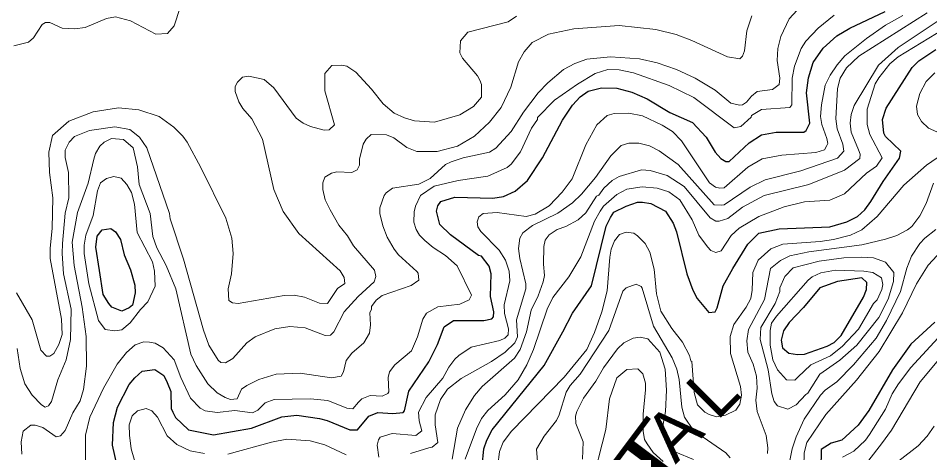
# Model space of a CAD drawing. Extents: x 423 to 448.8, y 7456.3 to 7484.
# Drawn here: x 426.187 to 428.418, y 7462.195 to 7463.258 of the extents above; entities that cross this region are included whole.
import ezdxf
from ezdxf.enums import TextEntityAlignment as Align

# ---------------------------------------------------------------- set-up
doc = ezdxf.new("R2010")
doc.units = 0
doc.header["$LTSCALE"] = 0.032
doc.layers.add('1', color=7, linetype='Continuous', lineweight=25)
doc.layers.add('2', color=7, linetype='Continuous', lineweight=13)
doc.layers.add('61', color=7, linetype='Continuous')

msp = doc.modelspace()

# ---------------------------------------------------------------- linework, layer by layer
at = {"layer": '1'}
for points in [[(427.9061, 7462.9145), (427.9185, 7462.9075), (427.927, 7462.9075), (427.9757, 7462.9532), (428.0058, 7462.9725), (428.0415, 7462.9795), (428.1095, 7462.9795), (428.1149, 7462.9833), (428.1242, 7463.0011), (428.1157, 7463.0754), (428.1211, 7463.1125), (428.1327, 7463.1496), (428.1567, 7463.1844), (428.19, 7463.2146), (428.2217, 7463.2332), (428.3083, 7463.2741)], [(427.3221, 7462.1627), (427.3268, 7462.2045), (427.3337, 7462.2261), (427.3469, 7462.2516), (427.4737, 7462.4087), (427.5201, 7462.4907), (427.5433, 7462.5363), (427.5898, 7462.6036), (427.6261, 7462.749), (427.6362, 7462.7706), (427.6446, 7462.7838), (427.6748, 7462.7985), (427.7027, 7462.8078), (427.7151, 7462.8078), (427.7352, 7462.8046), (427.7707, 7462.7861), (427.7901, 7462.7567), (427.7978, 7462.7351), (427.8233, 7462.633), (427.838, 7462.5928), (427.8481, 7462.5726), (427.8774, 7462.5378), (427.8922, 7462.5401), (427.8976, 7462.5494), (427.9123, 7462.6036), (427.9355, 7462.6454), (427.9726, 7462.7056), (427.9997, 7462.7319), (428.0492, 7462.7428), (428.173, 7462.7474), (428.2147, 7462.7598), (428.241, 7462.7729), (428.2588, 7462.7892), (428.2735, 7462.8093), (428.3037, 7462.8588), (428.3439, 7462.9153), (428.3469, 7462.933), (428.309, 7462.9686), (428.3052, 7462.9764), (428.3021, 7463.0104), (428.3106, 7463.0383), (428.3748, 7463.1373), (428.3911, 7463.1535), (428.4328, 7463.1814)], [(426.4512, 7462.0653), (426.418, 7462.2138), (426.4203, 7462.2694), (426.4296, 7462.3066), (426.4589, 7462.3623), (426.4721, 7462.3785), (426.4907, 7462.3947), (426.5216, 7462.3986), (426.5433, 7462.3839), (426.5518, 7462.3669), (426.5602, 7462.3452), (426.561, 7462.3034), (426.565, 7462.2942), (426.5719, 7462.281), (426.6036, 7462.2516), (426.6647, 7462.2392), (426.7575, 7462.2555), (426.8318, 7462.2834), (426.8689, 7462.2872), (426.9246, 7462.2787), (426.9432, 7462.2741), (426.9988, 7462.2516), (427.0174, 7462.2516), (427.0452, 7462.2849), (427.0669, 7462.2934), (427.104, 7462.2911), (427.1288, 7462.2934), (427.1326, 7462.298), (427.1427, 7462.346), (427.1922, 7462.4179), (427.213, 7462.4597), (427.2293, 7462.503), (427.2525, 7462.5185), (427.3268, 7462.5185), (427.3461, 7462.5223), (427.35, 7462.5277), (427.3508, 7462.5402), (427.343, 7462.5773), (427.3446, 7462.633), (427.3392, 7462.6515), (427.3206, 7462.6762), (427.3136, 7462.6778), (427.2448, 7462.7281), (427.2185, 7462.7536), (427.2107, 7462.7861), (427.2138, 7462.7992), (427.2216, 7462.8093), (427.2556, 7462.8201), (427.3484, 7462.8178), (427.3747, 7462.8217), (427.4033, 7462.8348), (427.4335, 7462.8611), (427.4698, 7462.9161), (427.5186, 7463.0089), (427.5433, 7463.0452), (427.5619, 7463.0653), (427.582, 7463.0792), (427.6145, 7463.0877), (427.6516, 7463.087), (427.6888, 7463.0769), (427.7259, 7463.0607), (427.7816, 7463.0274), (427.8373, 7463.0027), (427.8705, 7462.9671), (427.8929, 7462.93), (427.9061, 7462.9145)], [(428.4297, 7462.5146), (428.3717, 7462.4605), (428.3268, 7462.3978), (428.2688, 7462.2988), (428.2426, 7462.2625), (428.2023, 7462.2261), (428.176, 7462.2184), (428.1521, 7462.2029), (428.1513, 7462.155)]]:
    msp.add_lwpolyline(points, dxfattribs=at)
for points in [[(426.3862, 7462.6407), (426.377, 7462.6979), (426.3801, 7462.725), (426.3924, 7462.7405), (426.4133, 7462.7435), (426.4249, 7462.7358), (426.4373, 7462.7165), (426.4466, 7462.6794), (426.462, 7462.6423), (426.4721, 7462.6051), (426.4729, 7462.5866), (426.4667, 7462.5564), (426.4589, 7462.5494), (426.4404, 7462.5417), (426.4164, 7462.551), (426.4087, 7462.5603), (426.3947, 7462.5819)], [(428.2012, 7462.4821), (428.2557, 7462.5757), (428.2627, 7462.5943), (428.2634, 7462.6113), (428.2518, 7462.6229), (428.1915, 7462.6136), (428.1489, 7462.5989), (428.1087, 7462.5502), (428.0739, 7462.5138), (428.06, 7462.493), (428.0538, 7462.4705), (428.0577, 7462.452), (428.0731, 7462.4388), (428.0941, 7462.4357), (428.1111, 7462.4365), (428.1668, 7462.4558), (428.1837, 7462.4651)]]:
    msp.add_lwpolyline(points, close=True, dxfattribs=at)
at = {"layer": '2'}
for points in [[(426.5974, 7463.3275), (426.5688, 7463.2394), (426.5525, 7463.2208), (426.5239, 7463.2192), (426.4621, 7463.2517), (426.4249, 7463.261), (426.4033, 7463.2571), (426.3507, 7463.2355), (426.3259, 7463.2316), (426.2942, 7463.2339), (426.2641, 7463.2471), (426.254, 7463.2471), (426.2455, 7463.2424), (426.2246, 7463.21), (426.2122, 7463.1991), (426.1759, 7463.1906)], [(426.773, 7462.2996), (426.7915, 7462.3174), (426.8132, 7462.3251), (426.9014, 7462.3267), (426.9447, 7462.3228), (426.9911, 7462.3042), (427.0058, 7462.3027), (427.0197, 7462.3189), (427.0282, 7462.3274), (427.0483, 7462.3352), (427.0777, 7462.3336), (427.0916, 7462.3398), (427.0939, 7462.3445), (427.0924, 7462.3793), (427.0955, 7462.3932), (427.1087, 7462.4102), (427.1497, 7462.4443), (427.1644, 7462.4783), (427.1775, 7462.5216), (427.186, 7462.5363), (427.2139, 7462.5517), (427.268, 7462.5587), (427.2904, 7462.5688), (427.2966, 7462.5804), (427.261, 7462.6523), (427.2324, 7462.6778), (427.2022, 7462.6971), (427.1821, 7462.7142), (427.169, 7462.7273), (427.1605, 7462.7413), (427.1551, 7462.759), (427.1558, 7462.7846), (427.1589, 7462.7985), (427.1713, 7462.824), (427.2046, 7462.8472), (427.2634, 7462.8611), (427.3361, 7462.8719), (427.3832, 7462.8928), (427.3933, 7462.9006), (427.4165, 7462.9315), (427.4428, 7462.9888), (427.4575, 7463.0104), (427.4575, 7463.0151), (427.4992, 7463.0576), (427.5557, 7463.097), (427.599, 7463.1225), (427.63, 7463.1326), (427.6578, 7463.1318), (427.6926, 7463.1241), (427.78, 7463.0932), (427.8404, 7463.0638), (427.9394, 7462.9895), (427.9556, 7462.9934), (427.9803, 7463.0158), (427.9811, 7463.0197), (428.0058, 7463.0344), (428.0754, 7463.0398), (428.0801, 7463.046), (428.0809, 7463.111), (428.0863, 7463.1404), (428.1033, 7463.1837), (428.1141, 7463.2014), (428.1443, 7463.2339), (428.1838, 7463.2656)], [(428.0933, 7463.278), (428.0739, 7463.2563), (428.0531, 7463.2131), (428.0461, 7463.1837), (428.0446, 7463.1543), (428.0507, 7463.111), (428.0492, 7463.0955), (428.0329, 7463.0839), (427.9951, 7463.0785), (427.9811, 7463.0676), (427.9695, 7463.0522), (427.9594, 7463.046), (427.9517, 7463.0452), (427.9308, 7463.0498), (427.8929, 7463.0823), (427.8435, 7463.111), (427.7978, 7463.1326), (427.7506, 7463.1488), (427.7073, 7463.1589), (427.6362, 7463.1636), (427.5789, 7463.1574), (427.5495, 7463.1473), (427.5217, 7463.1326), (427.483, 7463.1001), (427.459, 7463.0754), (427.4234, 7463.0282), (427.3933, 7462.981), (427.3561, 7462.94), (427.3399, 7462.93), (427.2757, 7462.9168), (427.2463, 7462.9068), (427.2324, 7462.8998), (427.1953, 7462.8658), (427.1675, 7462.8518), (427.1032, 7462.8426), (427.0878, 7462.8309), (427.0823, 7462.824), (427.0723, 7462.7939), (427.0723, 7462.7799), (427.0793, 7462.7505), (427.0901, 7462.7227), (427.1071, 7462.6933), (427.1179, 7462.6794), (427.1628, 7462.6384), (427.1659, 7462.6345), (427.1674, 7462.6175), (427.1489, 7462.6043), (427.0777, 7462.5796), (427.063, 7462.568), (427.0514, 7462.5525)], [(427.1466, 7462.1936), (427.1922, 7462.2075), (427.1999, 7462.2091), (427.2139, 7462.2199), (427.2077, 7462.2633), (427.2077, 7462.288), (427.22, 7462.3251), (427.2378, 7462.3506), (427.2711, 7462.3769), (427.3454, 7462.4187), (427.3786, 7462.4411), (427.4026, 7462.4643), (427.4088, 7462.4783), (427.4064, 7462.5201), (427.4296, 7462.5958), (427.4296, 7462.6082), (427.4142, 7462.6701), (427.4111, 7462.6949), (427.4142, 7462.7196), (427.4219, 7462.7327), (427.4459, 7462.7513), (427.5078, 7462.7814), (427.5434, 7462.8062), (427.5658, 7462.8278), (427.5998, 7462.8681), (427.6369, 7462.9214), (427.6624, 7462.947), (427.681, 7462.9524), (427.7058, 7462.9524), (427.7321, 7462.9454), (427.7553, 7462.9338), (427.8017, 7462.9005), (427.8898, 7462.8016), (427.9069, 7462.8008), (427.9146, 7462.8016), (427.978, 7462.8449), (428.0152, 7462.8627), (428.1018, 7462.8843), (428.1915, 7462.9153), (428.207, 7462.933), (428.2046, 7462.9501), (428.1907, 7462.9872), (428.1876, 7463.012), (428.1915, 7463.0862), (428.1984, 7463.111), (428.2139, 7463.1365), (428.2441, 7463.1651), (428.4112, 7463.2711)], [(428.3516, 7463.2649), (428.3091, 7463.2409), (428.2627, 7463.2084), (428.2101, 7463.1659), (428.1907, 7463.1435), (428.1737, 7463.1187), (428.1621, 7463.094), (428.1528, 7463.046), (428.1505, 7463.0174), (428.1536, 7462.998), (428.166, 7462.964), (428.1683, 7462.9516), (428.166, 7462.947), (428.1598, 7462.9361), (428.1389, 7462.9292), (428.0554, 7462.923), (428.0074, 7462.9137), (427.9726, 7462.8936), (427.9146, 7462.8434), (427.9038, 7462.8426), (427.893, 7462.8449), (427.8783, 7462.8557), (427.8102, 7462.9578), (427.7878, 7462.981), (427.763, 7462.9965), (427.7151, 7463.0189), (427.681, 7463.0259), (427.6455, 7463.0251), (427.6284, 7463.0197), (427.6029, 7462.9972), (427.5758, 7462.9485), (427.5426, 7462.865), (427.5178, 7462.8325), (427.4861, 7462.7992), (427.4521, 7462.7783), (427.4304, 7462.7729), (427.3593, 7462.783), (427.3252, 7462.7799), (427.3144, 7462.7722), (427.3105, 7462.7598), (427.3121, 7462.7474), (427.319, 7462.7366), (427.3639, 7462.691)], [(427.9826, 7463.2641), (427.9703, 7463.227), (427.9641, 7463.1782), (427.9595, 7463.1651), (427.9525, 7463.1589), (427.9224, 7463.1635), (427.8357, 7463.2037), (427.7971, 7463.2177), (427.7475, 7463.2301), (427.6578, 7463.2401), (427.5465, 7463.2316), (427.4846, 7463.2185), (427.4451, 7463.1984), (427.425, 7463.1759), (427.4111, 7463.1512), (427.3925, 7463.0893), (427.3685, 7463.0398), (427.3399, 7463.0034), (427.3036, 7462.9694), (427.2618, 7462.9446), (427.2123, 7462.9323), (427.1628, 7462.9323), (427.1381, 7462.9416), (427.1063, 7462.9655), (427.0886, 7462.9725), (427.0506, 7462.9733), (427.0383, 7462.9625), (427.0313, 7462.9501), (427.022, 7462.913), (427.022, 7462.8983), (427.0166, 7462.8874), (427.0035, 7462.8805), (426.9664, 7462.882), (426.954, 7462.8789), (426.937, 7462.8689), (426.9323, 7462.8557), (426.9323, 7462.8387), (426.9385, 7462.814), (426.9501, 7462.7892), (426.9717, 7462.7521), (426.9926, 7462.7258), (427.0073, 7462.701), (427.0592, 7462.6415), (427.0623, 7462.626), (427.0584, 7462.6129), (427.0189, 7462.5772), (426.9849, 7462.5402), (426.9594, 7462.4906), (426.9509, 7462.4829), (426.9385, 7462.4821), (426.889, 7462.5007), (426.8519, 7462.5038), (426.8148, 7462.4984), (426.7668, 7462.479), (426.7467, 7462.4644), (426.7119, 7462.4257), (426.6941, 7462.4148), (426.6825, 7462.4156), (426.6763, 7462.4218), (426.6538, 7462.4582), (426.6407, 7462.4953), (426.5912, 7462.6686), (426.5587, 7462.7676), (426.5572, 7462.7799), (426.5015, 7462.9408), (426.4837, 7462.9671), (426.4605, 7462.9856), (426.4234, 7462.9926), (426.3615, 7462.9833), (426.3244, 7462.9686), (426.312, 7462.9547), (426.3019, 7462.9354), (426.3019, 7462.9176), (426.3097, 7462.8805), (426.3105, 7462.8186), (426.3019, 7462.7815), (426.2957, 7462.7072), (426.2942, 7462.6825), (426.298, 7462.633), (426.3166, 7462.5463)], [(426.7111, 7462.5618), (426.725, 7462.5602), (426.838, 7462.5796), (426.8627, 7462.5804), (426.8875, 7462.5757), (426.9246, 7462.561), (426.9439, 7462.5602), (426.9687, 7462.5966), (426.9865, 7462.609), (426.9849, 7462.6237), (426.9749, 7462.6399), (426.8735, 7462.7312), (426.8356, 7462.7853), (426.8124, 7462.8387), (426.7846, 7462.9625), (426.7591, 7463.012), (426.7366, 7463.0375), (426.7265, 7463.0537), (426.718, 7463.0785), (426.718, 7463.0909), (426.7235, 7463.1016), (426.7359, 7463.1141), (426.7513, 7463.1164), (426.7885, 7463.1079), (426.8124, 7463.0877), (426.8673, 7463.0135), (426.8844, 7463.0011), (426.9021, 7462.9934), (426.9354, 7462.9841), (426.9478, 7462.9849), (426.9609, 7462.9972), (426.9377, 7463.08), (426.937, 7463.1225), (426.9547, 7463.1419), (426.9787, 7463.1427), (426.9911, 7463.1403), (427.0135, 7463.1256), (427.0514, 7463.0847), (427.08, 7463.0483), (427.1071, 7463.0259), (427.1319, 7463.0143), (427.1566, 7463.0073), (427.2061, 7463.0034), (427.268, 7463.022), (427.3012, 7463.0421), (427.3206, 7463.0645), (427.3206, 7463.0955), (427.3167, 7463.1063), (427.3113, 7463.1171), (427.2742, 7463.1605), (427.268, 7463.1729), (427.2695, 7463.203), (427.2873, 7463.2239), (427.3856, 7463.2494), (427.4064, 7463.2633)], [(428.4406, 7463.2532), (428.34, 7463.186), (428.2921, 7463.1427), (428.2325, 7463.0445), (428.2255, 7463.0228), (428.2232, 7463.0011), (428.2255, 7462.9795), (428.2433, 7462.9362), (428.2472, 7462.9253), (428.2464, 7462.9145), (428.2093, 7462.8859), (428.1219, 7462.8511), (428.0121, 7462.824), (427.9595, 7462.7954), (427.9239, 7462.7683), (427.9022, 7462.7613), (427.8945, 7462.7613), (427.8806, 7462.7698), (427.8164, 7462.8464), (427.7753, 7462.8735), (427.7336, 7462.8851), (427.712, 7462.8874), (427.6578, 7462.8712), (427.6408, 7462.8611), (427.6199, 7462.8426), (427.6075, 7462.8248), (427.6021, 7462.8225), (427.5758, 7462.7822), (427.5572, 7462.7652), (427.5271, 7462.7482), (427.5062, 7462.7413), (427.4861, 7462.7281), (427.4768, 7462.7149), (427.4729, 7462.6995), (427.4722, 7462.6562), (427.4745, 7462.6283), (427.4714, 7462.6129), (427.4598, 7462.5788), (427.442, 7462.544)], [(427.8945, 7462.6848), (427.9069, 7462.6894), (427.9316, 7462.7265), (427.9509, 7462.7443), (427.9997, 7462.7729), (428.0616, 7462.7969), (428.1111, 7462.8085), (428.173, 7462.8132), (428.2093, 7462.8286), (428.2626, 7462.8789), (428.2874, 7462.8959), (428.3013, 7462.9168), (428.2711, 7462.9733), (428.2642, 7462.998), (428.2642, 7463.0352), (428.2843, 7463.0971), (428.2928, 7463.1125), (428.3199, 7463.1465), (428.34, 7463.1635), (428.4529, 7463.2316)], [(428.4499, 7462.9733), (428.415, 7462.9887), (428.3973, 7463.005), (428.388, 7463.0228), (428.3849, 7463.0429), (428.3934, 7463.0738), (428.4088, 7463.1032), (428.4297, 7463.1241)], [(426.1828, 7462.5866), (426.2215, 7462.5201), (426.2424, 7462.4458), (426.2563, 7462.4311), (426.2641, 7462.4311), (426.2741, 7462.4381), (426.2865, 7462.4597), (426.2942, 7462.4845), (426.2926, 7462.5216), (426.2656, 7462.6701), (426.2648, 7462.6949), (426.2702, 7462.7444), (426.2718, 7462.8186), (426.2632, 7462.8805), (426.2617, 7462.93), (426.271, 7462.971), (426.3105, 7463.0065), (426.3708, 7463.0289), (426.4327, 7463.039), (426.4822, 7463.0336), (426.5317, 7463.0174), (426.568, 7462.9918), (426.5897, 7462.9694), (426.6005, 7462.9547), (426.6338, 7462.8929), (426.6948, 7462.7691), (426.7096, 7462.7196), (426.7127, 7462.6825), (426.7088, 7462.633), (426.701, 7462.5958), (426.7026, 7462.5672), (426.7111, 7462.5618)], [(427.0514, 7462.5525), (427.0514, 7462.5463), (427.0475, 7462.5371), (427.0491, 7462.5077), (427.0468, 7462.4875), (427.0328, 7462.4644), (427.0035, 7462.4388), (426.9895, 7462.421), (426.9834, 7462.3932), (426.9771, 7462.3823), (426.9539, 7462.3785), (426.8766, 7462.3901), (426.8179, 7462.387), (426.7761, 7462.3746), (426.7467, 7462.3599), (426.7335, 7462.3506), (426.7227, 7462.3274), (426.7065, 7462.3251), (426.6933, 7462.3305), (426.674, 7462.3421), (426.6507, 7462.3638), (426.6222, 7462.4087), (426.6098, 7462.4365), (426.5726, 7462.5958), (426.5494, 7462.6531), (426.5262, 7462.6964), (426.5162, 7462.7242), (426.51, 7462.7799), (426.4829, 7462.8511), (426.4791, 7462.8944), (426.4682, 7462.9408), (426.445, 7462.9609), (426.4156, 7462.964), (426.3971, 7462.9547), (426.387, 7462.9447), (426.3762, 7462.9269), (426.3723, 7462.913), (426.3584, 7462.8542), (426.3321, 7462.783), (426.3189, 7462.7103), (426.3236, 7462.6531), (426.3437, 7462.551), (426.353, 7462.4798), (426.3538, 7462.4071), (426.3468, 7462.3499), (426.3383, 7462.322), (426.3205, 7462.2927), (426.3019, 7462.2493), (426.2903, 7462.2362), (426.2795, 7462.2339), (426.247, 7462.257), (426.2285, 7462.2625), (426.2176, 7462.2625), (426.199, 7462.2478), (426.1944, 7462.2215), (426.1959, 7462.1921)], [(427.3608, 7462.1642), (427.3647, 7462.1983), (427.3739, 7462.2207), (427.3941, 7462.2478), (427.5232, 7462.38), (427.5789, 7462.4473), (427.5975, 7462.4891), (427.6153, 7462.5402), (427.6284, 7462.5912), (427.6346, 7462.6732), (427.6377, 7462.6933), (427.6462, 7462.7134), (427.6586, 7462.7289), (427.6748, 7462.7343), (427.6934, 7462.7319), (427.7026, 7462.7257), (427.7212, 7462.7072), (427.7328, 7462.6856), (427.7429, 7462.6438), (427.7491, 7462.5835), (427.7599, 7462.5417), (427.7862, 7462.4991), (427.8125, 7462.4659), (427.8295, 7462.4334), (427.8326, 7462.4202), (427.8357, 7462.4187), (427.8411, 7462.3422), (427.8496, 7462.3127), (427.8674, 7462.2942), (427.8775, 7462.2888), (427.8961, 7462.2834), (427.9177, 7462.2872), (427.9432, 7462.2996), (427.9532, 7462.3143), (427.9571, 7462.336), (427.9548, 7462.3576), (427.93, 7462.4381), (427.9293, 7462.4798), (427.9386, 7462.5092), (427.9687, 7462.551), (427.9795, 7462.5726), (427.9834, 7462.5928), (427.985, 7462.6361), (427.9981, 7462.6662), (428.0291, 7462.694), (428.0585, 7462.7049), (428.1497, 7462.7118), (428.1822, 7462.7165), (428.224, 7462.7273), (428.2511, 7462.7405), (428.289, 7462.773), (428.3539, 7462.8495), (428.4096, 7462.8982), (428.4359, 7462.9168)], [(427.2804, 7462.1797), (427.3082, 7462.254), (427.3206, 7462.2787), (427.3361, 7462.2981), (427.3786, 7462.3367), (427.4103, 7462.3731), (427.4319, 7462.4102), (427.4482, 7462.4473), (427.4815, 7462.5463), (427.4954, 7462.5749), (427.5348, 7462.6252), (427.5642, 7462.6747), (427.5975, 7462.7614), (427.6114, 7462.7861), (427.6192, 7462.7985), (427.6516, 7462.8271), (427.6764, 7462.8395), (427.7135, 7462.8456), (427.7506, 7462.8426), (427.7792, 7462.8333), (427.8063, 7462.814), (427.8365, 7462.7645), (427.8527, 7462.7273), (427.8736, 7462.6987), (427.8821, 7462.6902), (427.8945, 7462.6848)], [(428.0205, 7462.1936), (428.0213, 7462.2076), (428.0175, 7462.237), (427.9951, 7462.2957), (427.992, 7462.3236), (427.995, 7462.353), (427.9935, 7462.3824), (427.9858, 7462.4118), (427.9726, 7462.4412), (427.9703, 7462.469), (427.9741, 7462.4968), (428.0136, 7462.5696), (428.0283, 7462.6461), (428.0522, 7462.6655), (428.0755, 7462.677), (428.1219, 7462.6863), (428.2518, 7462.7033), (428.3091, 7462.7172), (428.3369, 7462.7265), (428.3632, 7462.7405), (428.374, 7462.7489), (428.3934, 7462.7745), (428.4088, 7462.8047), (428.4266, 7462.8542)], [(428.4328, 7462.7413), (428.4057, 7462.7196), (428.3934, 7462.7072), (428.3732, 7462.6763), (428.3617, 7462.6469), (428.3462, 7462.5897), (428.3121, 7462.5185), (428.2866, 7462.4752), (428.2309, 7462.4102), (428.1899, 7462.3685), (428.1621, 7462.3483), (428.1505, 7462.3359), (428.1103, 7462.2772), (428.091, 7462.2339), (428.0809, 7462.2045), (428.0755, 7462.1766)], [(427.3639, 7462.691), (427.3793, 7462.6662), (427.3886, 7462.6392), (427.3902, 7462.616), (427.3763, 7462.5572), (427.377, 7462.5355), (427.3871, 7462.4984), (427.3856, 7462.4837), (427.3778, 7462.4752), (427.3655, 7462.4697), (427.2958, 7462.4535), (427.2649, 7462.4334), (427.2556, 7462.4241), (427.2409, 7462.4048), (427.2262, 7462.3777), (427.1852, 7462.3305), (427.1666, 7462.2942), (427.1682, 7462.2733), (427.1751, 7462.2485), (427.1597, 7462.2377), (427.1025, 7462.2424), (427.073, 7462.2331), (427.0684, 7462.2269), (427.0654, 7462.2138), (427.0692, 7462.1844)], [(428.4359, 7462.6778), (428.4135, 7462.6538), (428.3856, 7462.6082), (428.3508, 7462.5371), (428.2936, 7462.4427), (428.2387, 7462.3723), (428.1636, 7462.2888), (428.1172, 7462.2199), (428.1103, 7462.1952), (428.1095, 7462.1612)], [(427.9293, 7462.1828), (427.9185, 7462.1952), (427.8396, 7462.2493), (427.8172, 7462.2818), (427.811, 7462.3066), (427.8048, 7462.3746), (427.7986, 7462.3994), (427.787, 7462.4272), (427.7414, 7462.5046), (427.7143, 7462.5974), (427.7112, 7462.602), (427.6996, 7462.6074), (427.6748, 7462.5989), (427.6663, 7462.5904), (427.6323, 7462.4938), (427.5619, 7462.387), (427.5379, 7462.3599), (427.5278, 7462.3437), (427.5108, 7462.288), (427.5039, 7462.2741), (427.4737, 7462.2354), (427.4552, 7462.2037), (427.4583, 7462.1635)], [(426.3166, 7462.5463), (426.3151, 7462.4721), (426.3042, 7462.4226), (426.2842, 7462.3731), (426.2687, 7462.3205), (426.261, 7462.3097), (426.2532, 7462.3065), (426.2439, 7462.312), (426.2215, 7462.336), (426.2029, 7462.3638), (426.1921, 7462.4009), (426.1844, 7462.4504)], [(427.442, 7462.544), (427.4312, 7462.4907), (427.4157, 7462.4473), (427.4018, 7462.4264), (427.3221, 7462.3576), (427.3036, 7462.3352), (427.2819, 7462.3004), (427.2618, 7462.2555), (427.2486, 7462.1797)], [(428.4761, 7462.517), (428.3717, 7462.404), (428.3408, 7462.3638), (428.3253, 7462.3391), (428.309, 7462.3019), (428.2704, 7462.2401), (428.2603, 7462.2261), (428.2317, 7462.199), (428.2039, 7462.1841)], [(426.3514, 7462.1643), (426.3514, 7462.2385), (426.3622, 7462.2818), (426.3955, 7462.353), (426.4295, 7462.4118), (426.452, 7462.4404), (426.4728, 7462.4589), (426.4945, 7462.4667), (426.5085, 7462.4659), (426.5224, 7462.4628), (426.5417, 7462.4519), (426.5688, 7462.4226), (426.585, 7462.3793), (426.609, 7462.329), (426.6322, 7462.3042), (426.6446, 7462.298), (426.674, 7462.2934), (426.7173, 7462.2981), (426.7606, 7462.2926), (426.773, 7462.2996)], [(427.8396, 7462.1789), (427.7963, 7462.1967), (427.7792, 7462.213), (427.7692, 7462.2292), (427.7653, 7462.2648), (427.7707, 7462.2957), (427.7738, 7462.3483), (427.7699, 7462.3994), (427.7568, 7462.4412), (427.7274, 7462.4736), (427.7089, 7462.4775), (427.6918, 7462.4752), (427.6694, 7462.4643), (427.6539, 7462.4496), (427.6191, 7462.4032), (427.6006, 7462.37), (427.5704, 7462.329), (427.5542, 7462.2957), (427.5511, 7462.2849), (427.5518, 7462.2671), (427.5696, 7462.2215), (427.5681, 7462.1797)], [(428.2688, 7462.1774), (428.2998, 7462.2169), (428.3237, 7462.2501), (428.3942, 7462.3685), (428.4846, 7462.4767)], [(427.5882, 7462.1086), (427.6253, 7462.2524), (427.6338, 7462.3267), (427.6516, 7462.3785), (427.6763, 7462.3986), (427.7034, 7462.4001), (427.7158, 7462.3878), (427.7174, 7462.3824), (427.722, 7462.3654), (427.722, 7462.3491), (427.7166, 7462.2896), (427.7166, 7462.2478), (427.7197, 7462.2277), (427.7259, 7462.2169), (427.7406, 7462.1959), (427.7653, 7462.1735)], [(426.643, 7462.1936), (426.6075, 7462.1998), (426.5749, 7462.2153), (426.5518, 7462.2369), (426.5278, 7462.2818), (426.5139, 7462.2973), (426.4999, 7462.3035), (426.4791, 7462.2973), (426.4659, 7462.2857), (426.4582, 7462.2633), (426.459, 7462.2385), (426.4636, 7462.2045), (426.4837, 7462.1349)], [(428.4282, 7462.2602), (428.4111, 7462.2354), (428.3895, 7462.2122), (428.3416, 7462.1758)], [(426.9896, 7462.1897), (426.937, 7462.2145), (426.9014, 7462.2246), (426.8441, 7462.2284), (426.807, 7462.2207), (426.7003, 7462.1913)]]:
    msp.add_lwpolyline(points, dxfattribs=at)
for points in [[(426.5046, 7462.5641), (426.5224, 7462.6028), (426.5208, 7462.6392), (426.5154, 7462.6624), (426.4783, 7462.7335), (426.4713, 7462.8031), (426.4644, 7462.8317), (426.4527, 7462.8511), (426.4388, 7462.8666), (426.421, 7462.8704), (426.4033, 7462.8658), (426.3886, 7462.8549), (426.3808, 7462.8356), (426.3708, 7462.7753), (426.3522, 7462.7273), (426.3483, 7462.7026), (426.3483, 7462.6825), (426.36, 7462.6082), (426.3832, 7462.5185), (426.3994, 7462.4968), (426.4234, 7462.493), (426.4404, 7462.4961), (426.4613, 7462.5131), (426.486, 7462.5455)], [(428.1141, 7462.3375), (428.1196, 7462.3406), (428.149, 7462.387), (428.1977, 7462.4218), (428.2395, 7462.4582), (428.2928, 7462.5262), (428.316, 7462.5711), (428.3292, 7462.6144), (428.3299, 7462.636), (428.309, 7462.6616), (428.2797, 7462.6716), (428.2503, 7462.6732), (428.207, 7462.6716), (428.1467, 7462.6639), (428.0832, 7462.6477), (428.0631, 7462.626), (428.0507, 7462.5989), (428.0507, 7462.5897), (428.0391, 7462.5603), (428.0043, 7462.5015), (428.0028, 7462.4721), (428.0221, 7462.3978), (428.0314, 7462.3391), (428.0368, 7462.3205), (428.0453, 7462.3097), (428.0701, 7462.3019), (428.091, 7462.312)], [(428.0948, 7462.38), (428.1265, 7462.4102), (428.1745, 7462.4326), (428.1837, 7462.4396), (428.2031, 7462.4551), (428.2433, 7462.4976), (428.2804, 7462.5603), (428.289, 7462.5688), (428.3005, 7462.5943), (428.3029, 7462.6067), (428.2998, 7462.6229), (428.2781, 7462.636), (428.2565, 7462.6391), (428.1869, 7462.6415), (428.1513, 7462.6353), (428.1296, 7462.6252), (428.1204, 7462.6175), (428.043, 7462.5293), (428.0306, 7462.5123), (428.0275, 7462.4938), (428.0275, 7462.4582), (428.0337, 7462.4226), (428.0453, 7462.3978), (428.067, 7462.3738), (428.0871, 7462.3723)]]:
    msp.add_lwpolyline(points, close=True, dxfattribs=at)

# ---------------------------------------------------------------- texts
at = {"layer": '61'}
for s, p in [('L', (427.9284, 7462.3032)), ('A', (427.8333, 7462.2035))]:
    msp.add_text(s, height=0.12, rotation=45, dxfattribs=at).set_placement(p, align=Align.CENTER)
at = {"layer": '61', "width": 1.8}
msp.add_text('T', height=0.12, rotation=53.13, dxfattribs=at).set_placement((427.7717, 7462.1486), align=Align.CENTER)

doc.saveas('drawing.dxf')
